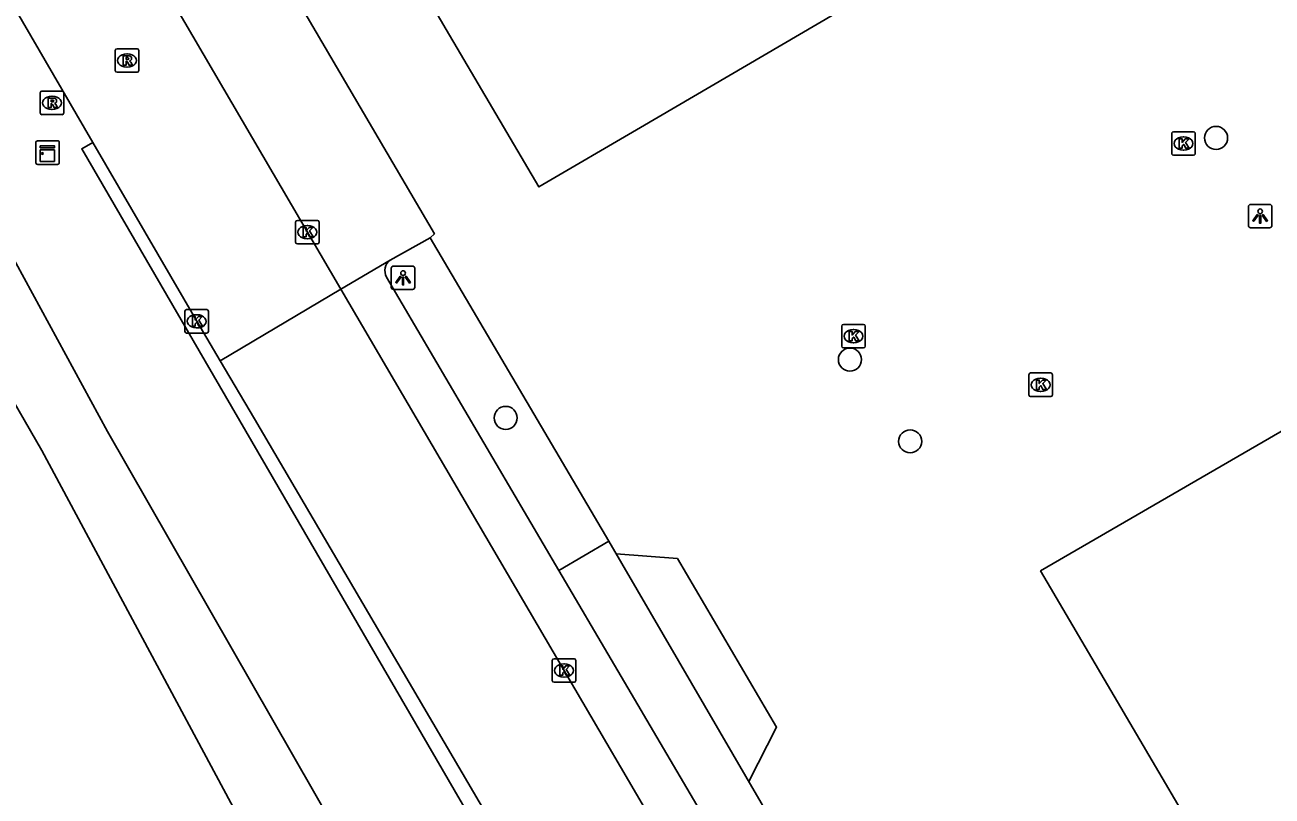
# Model space of a CAD drawing. Extents: x 157692 to 159670, y 381454 to 383289.
# Drawn here: x 159234.1 to 159287, y 382508.3 to 382541 of the extents above; entities that cross this region are included whole.
import ezdxf

# ---------------------------------------------------------------- set-up
doc = ezdxf.new("R2010")
doc.units = 0
for name, color, linetype in [('IMGEO_Boom', 7, 'Continuous'), ('IMGEO_Groenvoorziening', 7, 'Continuous'), ('IMGEO_Haag', 7, 'Continuous'), ('IMGEO_Hek', 7, 'Continuous'), ('IMGEO_Kast', 7, 'Continuous'), ('IMGEO_Kolk', 7, 'Continuous'), ('IMGEO_Lichtpunt', 7, 'Continuous'), ('IMGEO_Pand', 7, 'Continuous'), ('IMGEO_Parkeervlak_open', 7, 'Continuous'), ('IMGEO_Rijbaan_lokaal_open', 7, 'Continuous'), ('IMGEO_Rioolput', 7, 'Continuous'), ('IMGEO_Voetpad_open', 7, 'Continuous'), ('IMGEO_Waterloop', 7, 'Continuous')]:
    doc.layers.add(name, color=color, linetype=linetype)

msp = doc.modelspace()

# ---------------------------------------------------------------- linework, layer by layer
at = {"layer": 'IMGEO_Boom'}
for centre in [(159284.65, 382536.208), (159269.111, 382526.793), (159254.503, 382524.318), (159271.668, 382523.32)]:
    msp.add_circle(centre, 0.489, dxfattribs=at)
at = {"layer": 'IMGEO_Groenvoorziening'}
msp.add_lwpolyline([(159266.194, 382475.019), (159264.039, 382479.157), (159262.089, 382483.395), (159251.6, 382500), (159248.714, 382504.569), (159247.238, 382506.905), (159237.61, 382523.742), (159233.355, 382531.551), (159228.56, 382540.514), (159225.145, 382548.205), (159221.804, 382554.914), (159214.006, 382569.299), (159209.416, 382577.567)], dxfattribs=at)
at = {"layer": 'IMGEO_Haag'}
msp.add_lwpolyline([(159236.976, 382536.019), (159236.511, 382535.748), (159253.181, 382507.036), (159257.268, 382499.896), (159262.086, 382491.934), (159275.001, 382470.011), (159275.419, 382469.193), (159275.868, 382469.49)], dxfattribs=at)
at = {"layer": 'IMGEO_Hek'}
msp.add_lwpolyline([(159264.815, 382508.871), (159266.001, 382511.182), (159261.787, 382518.344), (159259.19, 382518.544)], dxfattribs=at)
at = {"layer": 'IMGEO_Kast'}
for p, q in [((159234.56, 382535.159), (159234.56, 382536)), ((159234.56, 382536), (159234.56, 382535.159)), ((159234.635, 382536.084), (159235.476, 382536.084)), ((159235.476, 382536.084), (159234.635, 382536.084)), ((159235.56, 382536.009), (159235.56, 382535.168)), ((159235.56, 382535.168), (159235.56, 382536.009)), ((159235.485, 382535.084), (159234.644, 382535.084)), ((159234.644, 382535.084), (159235.485, 382535.084))]:
    msp.add_line(p, q, dxfattribs=at)
for points in [[(159234.755, 382535.874), (159235.355, 382535.874), (159235.355, 382535.789), (159234.755, 382535.789), (159234.755, 382535.874)], [(159234.755, 382535.699), (159235.355, 382535.699), (159235.355, 382535.21), (159234.755, 382535.21), (159234.755, 382535.699)]]:
    msp.add_lwpolyline(points, dxfattribs=at)
msp.add_circle((159234.839, 382535.548), 0.0377, dxfattribs=at)
for centre, start, end in [((159234.638, 382536.006), 92.4484, 184.2845), ((159234.638, 382536.006), 92.4484, 184.2845), ((159235.482, 382536.006), 2.4484, 94.2845), ((159235.482, 382536.006), 2.4484, 94.2845), ((159234.638, 382535.162), 182.4484, 274.2845), ((159234.638, 382535.162), 182.4484, 274.2845), ((159235.482, 382535.162), 272.4484, 4.2845), ((159235.482, 382535.162), 272.4484, 4.2845)]:
    msp.add_arc(centre, 0.0779, start, end, dxfattribs=at)
at = {"layer": 'IMGEO_Kolk'}
for p, q in [((159282.841, 382536.47), (159283.693, 382536.47)), ((159282.766, 382535.544), (159282.766, 382536.396)), ((159283.254, 382536.25), (159283.279, 382536.25)), ((159283.767, 382536.396), (159283.767, 382535.544)), ((159283.693, 382535.47), (159282.841, 382535.47)), ((159283.277, 382535.69), (159283.252, 382535.69)), ((159245.587, 382531.781), (159245.587, 382532.633)), ((159245.662, 382532.707), (159246.514, 382532.707)), ((159246.075, 382532.487), (159246.1, 382532.487)), ((159246.588, 382532.633), (159246.588, 382531.781)), ((159246.514, 382531.707), (159245.662, 382531.707)), ((159246.098, 382531.927), (159246.073, 382531.927)), ((159240.888, 382527.993), (159240.888, 382528.845)), ((159240.963, 382528.919), (159241.815, 382528.919)), ((159241.376, 382528.699), (159241.401, 382528.699)), ((159241.889, 382528.845), (159241.889, 382527.993)), ((159241.399, 382528.139), (159241.374, 382528.139)), ((159268.762, 382527.361), (159268.762, 382528.213)), ((159268.837, 382528.287), (159269.689, 382528.287)), ((159269.25, 382528.067), (159269.275, 382528.067)), ((159269.763, 382528.213), (159269.763, 382527.361)), ((159241.815, 382527.919), (159240.963, 382527.919)), ((159269.273, 382527.507), (159269.248, 382527.507)), ((159269.689, 382527.287), (159268.837, 382527.287)), ((159276.704, 382525.298), (159276.704, 382526.15)), ((159276.779, 382526.224), (159277.631, 382526.224)), ((159277.192, 382526.004), (159277.217, 382526.004)), ((159277.705, 382526.15), (159277.705, 382525.298)), ((159277.215, 382525.444), (159277.19, 382525.444)), ((159277.631, 382525.224), (159276.779, 382525.224)), ((159256.479, 382513.161), (159256.479, 382514.013)), ((159256.554, 382514.087), (159257.406, 382514.087)), ((159256.967, 382513.867), (159256.992, 382513.867)), ((159257.48, 382514.013), (159257.48, 382513.161)), ((159256.99, 382513.307), (159256.965, 382513.307)), ((159257.406, 382513.087), (159256.554, 382513.087))]:
    msp.add_line(p, q, dxfattribs=at)
for points in [[(159282.841, 382536.47), (159283.693, 382536.47)], [(159282.766, 382535.544), (159282.766, 382536.396)], [(159283.087, 382536.17), (159283.21, 382536.17), (159283.21, 382536.019), (159283.34, 382536.17), (159283.504, 382536.17), (159283.358, 382536.019), (159283.511, 382535.77), (159283.359, 382535.77), (159283.274, 382535.934), (159283.21, 382535.867), (159283.21, 382535.77), (159283.087, 382535.77), (159283.087, 382536.17)], [(159283.767, 382536.396), (159283.767, 382535.544)], [(159283.693, 382535.47), (159282.841, 382535.47)], [(159245.587, 382531.781), (159245.587, 382532.633)], [(159245.662, 382532.707), (159246.514, 382532.707)], [(159245.908, 382532.407), (159246.031, 382532.407), (159246.031, 382532.256), (159246.161, 382532.407), (159246.325, 382532.407), (159246.179, 382532.256), (159246.332, 382532.007), (159246.18, 382532.007), (159246.095, 382532.171), (159246.031, 382532.104), (159246.031, 382532.007), (159245.908, 382532.007), (159245.908, 382532.407)], [(159246.588, 382532.633), (159246.588, 382531.781)], [(159246.514, 382531.707), (159245.662, 382531.707)], [(159240.888, 382527.993), (159240.888, 382528.845)], [(159240.963, 382528.919), (159241.815, 382528.919)], [(159241.209, 382528.619), (159241.332, 382528.619), (159241.332, 382528.468), (159241.462, 382528.619), (159241.626, 382528.619), (159241.48, 382528.468), (159241.633, 382528.219), (159241.481, 382528.219), (159241.396, 382528.383), (159241.332, 382528.316), (159241.332, 382528.219), (159241.209, 382528.219), (159241.209, 382528.619)], [(159241.889, 382528.845), (159241.889, 382527.993)], [(159268.762, 382527.361), (159268.762, 382528.213)], [(159268.837, 382528.287), (159269.689, 382528.287)], [(159269.083, 382527.987), (159269.206, 382527.987), (159269.206, 382527.836), (159269.336, 382527.987), (159269.5, 382527.987), (159269.354, 382527.836), (159269.507, 382527.587), (159269.355, 382527.587), (159269.27, 382527.751), (159269.206, 382527.684), (159269.206, 382527.587), (159269.083, 382527.587), (159269.083, 382527.987)], [(159269.763, 382528.213), (159269.763, 382527.361)], [(159241.815, 382527.919), (159240.963, 382527.919)], [(159269.689, 382527.287), (159268.837, 382527.287)], [(159276.704, 382525.298), (159276.704, 382526.15)], [(159276.779, 382526.224), (159277.631, 382526.224)], [(159277.025, 382525.924), (159277.148, 382525.924), (159277.148, 382525.773), (159277.278, 382525.924), (159277.442, 382525.924), (159277.296, 382525.773), (159277.449, 382525.524), (159277.297, 382525.524), (159277.212, 382525.688), (159277.148, 382525.621), (159277.148, 382525.524), (159277.025, 382525.524), (159277.025, 382525.924)], [(159277.705, 382526.15), (159277.705, 382525.298)], [(159277.631, 382525.224), (159276.779, 382525.224)], [(159256.479, 382513.161), (159256.479, 382514.013)], [(159256.554, 382514.087), (159257.406, 382514.087)], [(159256.8, 382513.787), (159256.923, 382513.787), (159256.923, 382513.636), (159257.053, 382513.787), (159257.217, 382513.787), (159257.071, 382513.636), (159257.224, 382513.387), (159257.072, 382513.387), (159256.987, 382513.551), (159256.923, 382513.484), (159256.923, 382513.387), (159256.8, 382513.387), (159256.8, 382513.787)], [(159257.48, 382514.013), (159257.48, 382513.161)], [(159257.406, 382513.087), (159256.554, 382513.087)]]:
    msp.add_lwpolyline(points, dxfattribs=at)
for centre, start, end in [((159282.843, 382536.394), 91.552, 178.448), ((159282.843, 382536.394), 91.552, 178.448), ((159283.691, 382536.394), 1.552, 88.448), ((159283.691, 382536.394), 1.552, 88.448), ((159282.843, 382535.546), 181.552, 268.448), ((159282.843, 382535.546), 181.552, 268.448), ((159283.691, 382535.546), 271.552, 358.448), ((159283.691, 382535.546), 271.552, 358.448), ((159245.664, 382532.631), 91.552, 178.448), ((159245.664, 382532.631), 91.552, 178.448), ((159246.512, 382532.631), 1.552, 88.448), ((159246.512, 382532.631), 1.552, 88.448), ((159245.664, 382531.783), 181.552, 268.448), ((159245.664, 382531.783), 181.552, 268.448), ((159246.512, 382531.783), 271.552, 358.448), ((159246.512, 382531.783), 271.552, 358.448), ((159240.965, 382528.843), 91.552, 178.448), ((159240.965, 382528.843), 91.552, 178.448), ((159241.813, 382528.843), 1.552, 88.448), ((159241.813, 382528.843), 1.552, 88.448), ((159240.965, 382527.995), 181.552, 268.448), ((159240.965, 382527.995), 181.552, 268.448), ((159241.813, 382527.995), 271.552, 358.448), ((159241.813, 382527.995), 271.552, 358.448), ((159268.839, 382528.211), 91.552, 178.448), ((159268.839, 382528.211), 91.552, 178.448), ((159269.687, 382528.211), 1.552, 88.448), ((159269.687, 382528.211), 1.552, 88.448), ((159268.839, 382527.363), 181.552, 268.448), ((159268.839, 382527.363), 181.552, 268.448), ((159269.687, 382527.363), 271.552, 358.448), ((159269.687, 382527.363), 271.552, 358.448), ((159276.781, 382526.148), 91.552, 178.448), ((159276.781, 382526.148), 91.552, 178.448), ((159277.629, 382526.148), 1.552, 88.448), ((159277.629, 382526.148), 1.552, 88.448), ((159276.781, 382525.3), 181.552, 268.448), ((159276.781, 382525.3), 181.552, 268.448), ((159277.629, 382525.3), 271.552, 358.448), ((159277.629, 382525.3), 271.552, 358.448), ((159256.556, 382514.011), 91.552, 178.448), ((159256.556, 382514.011), 91.552, 178.448), ((159257.404, 382514.011), 1.552, 88.448), ((159257.404, 382514.011), 1.552, 88.448), ((159256.556, 382513.163), 181.552, 268.448), ((159256.556, 382513.163), 181.552, 268.448), ((159257.404, 382513.163), 271.552, 358.448), ((159257.404, 382513.163), 271.552, 358.448)]:
    msp.add_arc(centre, 0.0765, start, end, dxfattribs=at)
for centre, major_axis, ratio, start_param, end_param in [((159283.253, 382535.97), (-0.387, 0.002), 0.722429, 4.712389, 7.853982), ((159283.278, 382535.97), (-0.39, 0.002), 0.717154, 1.570796, 4.712389), ((159246.074, 382532.207), (-0.387, 0.002), 0.722429, 4.712389, 7.853982), ((159246.099, 382532.207), (-0.39, 0.002), 0.717154, 1.570796, 4.712389), ((159241.375, 382528.419), (-0.387, 0.002), 0.722429, 4.712389, 7.853982), ((159241.4, 382528.419), (-0.39, 0.002), 0.717154, 1.570796, 4.712389), ((159269.249, 382527.787), (-0.387, 0.002), 0.722429, 4.712389, 7.853982), ((159269.274, 382527.787), (-0.39, 0.002), 0.717154, 1.570796, 4.712389), ((159277.191, 382525.724), (-0.387, 0.002), 0.722429, 4.712389, 7.853982), ((159277.216, 382525.724), (-0.39, 0.002), 0.717154, 1.570796, 4.712389), ((159256.966, 382513.587), (-0.387, 0.002), 0.722429, 4.712389, 7.853982), ((159256.991, 382513.587), (-0.39, 0.002), 0.717154, 1.570796, 4.712389)]:
    msp.add_ellipse(centre, major_axis=major_axis, ratio=ratio, start_param=start_param, end_param=end_param, dxfattribs=at)
at = {"layer": 'IMGEO_Lichtpunt'}
for p, q in [((159286.021, 382533.292), (159286.021, 382532.485)), ((159286.021, 382533.292), (159286.021, 382532.485)), ((159286.923, 382533.387), (159286.115, 382533.387)), ((159286.923, 382533.387), (159286.115, 382533.387)), ((159287.017, 382532.485), (159287.017, 382533.292)), ((159287.017, 382532.485), (159287.017, 382533.292)), ((159286.115, 382532.391), (159286.923, 382532.391)), ((159286.115, 382532.391), (159286.923, 382532.391)), ((159249.65, 382530.672), (159249.65, 382529.865)), ((159249.65, 382530.672), (159249.65, 382529.865)), ((159250.552, 382530.767), (159249.744, 382530.767)), ((159250.552, 382530.767), (159249.744, 382530.767)), ((159250.646, 382529.865), (159250.646, 382530.672)), ((159250.646, 382529.865), (159250.646, 382530.672)), ((159249.744, 382529.771), (159250.552, 382529.771)), ((159249.744, 382529.771), (159250.552, 382529.771))]:
    msp.add_line(p, q, dxfattribs=at)
for points in [[(159286.395, 382532.956), (159286.434, 382532.928), (159286.246, 382532.666), (159286.208, 382532.693), (159286.395, 382532.956)], [(159286.497, 382532.908), (159286.544, 382532.908), (159286.544, 382532.586), (159286.497, 382532.586), (159286.497, 382532.908)], [(159286.607, 382532.928), (159286.645, 382532.955), (159286.832, 382532.693), (159286.793, 382532.665), (159286.607, 382532.928)], [(159250.024, 382530.336), (159250.063, 382530.308), (159249.875, 382530.046), (159249.837, 382530.073), (159250.024, 382530.336)], [(159250.126, 382530.288), (159250.173, 382530.288), (159250.173, 382529.966), (159250.126, 382529.966), (159250.126, 382530.288)], [(159250.236, 382530.308), (159250.274, 382530.335), (159250.461, 382530.073), (159250.422, 382530.045), (159250.236, 382530.308)]]:
    msp.add_lwpolyline(points, dxfattribs=at)
for centre in [(159286.52, 382533.09), (159250.149, 382530.47)]:
    msp.add_circle(centre, 0.0994, dxfattribs=at)
for centre, start, end in [((159286.115, 382533.292), 90, 180), ((159286.115, 382533.292), 90, 180), ((159286.923, 382533.292), 0, 90), ((159286.923, 382533.292), 0, 90), ((159286.115, 382532.485), 180, 270), ((159286.115, 382532.485), 180, 270), ((159286.923, 382532.485), 270, 0), ((159286.923, 382532.485), 270, 360), ((159249.744, 382530.672), 90, 180), ((159249.744, 382530.672), 90, 180), ((159250.552, 382530.672), 0, 90), ((159250.552, 382530.672), 0, 90), ((159249.744, 382529.865), 180, 270), ((159249.744, 382529.865), 180, 270), ((159250.552, 382529.865), 270, 0), ((159250.552, 382529.865), 270, 360)]:
    msp.add_arc(centre, 0.0946, start, end, dxfattribs=at)
at = {"layer": 'IMGEO_Pand'}
for points in [[(159274.695, 382561.439), (159281.697, 382549.465), (159281.8, 382549.289), (159260.229, 382536.656), (159255.914, 382534.129), (159251.978, 382540.808), (159248.824, 382546.202)], [(159287.032, 382480.967), (159279.425, 382493.984), (159288.184, 382499.103), (159277.202, 382517.817), (159319.978, 382542.64), (159319.876, 382542.812), (159329.194, 382548.272), (159329.209, 382548.245), (159337.822, 382553.328), (159348.694, 382559.698)]]:
    msp.add_lwpolyline(points, dxfattribs=at)
at = {"layer": 'IMGEO_Parkeervlak_open'}
for points in [[(159195.866, 382627.309), (159210.149, 382602.825), (159229.32, 382569.997), (159235.895, 382558.738), (159251.481, 382532.13), (159251.304, 382531.966)], [(159249.605, 382531.021), (159247.507, 382529.779)]]:
    msp.add_lwpolyline(points, dxfattribs=at)
at = {"layer": 'IMGEO_Rijbaan_lokaal_open'}
for points in [[(159247.507, 382529.779), (159225.447, 382567.53), (159191.693, 382625.238)], [(159236.976, 382536.019), (159227.058, 382553.099), (159220.444, 382564.344), (159215.162, 382573.326), (159211.887, 382578.929)], [(159242.382, 382526.745), (159241.39, 382528.419), (159236.976, 382536.019)], [(159247.507, 382529.779), (159242.382, 382526.745)], [(159247.507, 382529.779), (159352.344, 382350.577)], [(159275.868, 382469.49), (159259.791, 382497.045), (159258.061, 382500), (159253.755, 382507.353), (159243.845, 382524.276), (159242.382, 382526.745)]]:
    msp.add_lwpolyline(points, dxfattribs=at)
at = {"layer": 'IMGEO_Rioolput'}
for p, q in [((159237.934, 382539.072), (159237.934, 382539.924)), ((159238.009, 382539.998), (159238.861, 382539.998)), ((159238.422, 382539.778), (159238.447, 382539.778)), ((159238.935, 382539.924), (159238.935, 382539.072)), ((159238.445, 382539.218), (159238.42, 382539.218)), ((159238.861, 382538.998), (159238.009, 382538.998)), ((159234.75, 382537.27), (159234.75, 382538.122)), ((159234.825, 382538.196), (159235.677, 382538.196)), ((159235.751, 382538.122), (159235.751, 382537.27)), ((159235.238, 382537.976), (159235.263, 382537.976)), ((159235.677, 382537.196), (159234.825, 382537.196)), ((159235.261, 382537.416), (159235.236, 382537.416))]:
    msp.add_line(p, q, dxfattribs=at)
for points in [[(159237.934, 382539.072), (159237.934, 382539.924)], [(159238.009, 382539.998), (159238.861, 382539.998)], [(159238.523, 382539.696), (159238.271, 382539.698), (159238.271, 382539.298)], [(159238.449, 382539.617), (159238.395, 382539.617), (159238.395, 382539.536)], [(159238.935, 382539.924), (159238.935, 382539.072)], [(159238.271, 382539.298), (159238.395, 382539.298), (159238.395, 382539.46), (159238.406, 382539.46)], [(159238.395, 382539.536), (159238.447, 382539.536)], [(159238.453, 382539.431), (159238.524, 382539.298), (159238.664, 382539.298), (159238.599, 382539.424)], [(159238.861, 382538.998), (159238.009, 382538.998)], [(159234.75, 382537.27), (159234.75, 382538.122)], [(159234.825, 382538.196), (159235.677, 382538.196)], [(159235.751, 382538.122), (159235.751, 382537.27)], [(159235.339, 382537.894), (159235.087, 382537.896), (159235.087, 382537.496)], [(159235.087, 382537.496), (159235.211, 382537.496), (159235.211, 382537.658), (159235.222, 382537.658)], [(159235.265, 382537.815), (159235.211, 382537.815), (159235.211, 382537.734)], [(159235.211, 382537.734), (159235.263, 382537.734)], [(159235.269, 382537.629), (159235.34, 382537.496), (159235.48, 382537.496), (159235.415, 382537.622)], [(159235.677, 382537.196), (159234.825, 382537.196)]]:
    msp.add_lwpolyline(points, dxfattribs=at)
for centre, radius, start, end in [((159238.011, 382539.922), 0.0765, 91.552, 178.448), ((159238.011, 382539.922), 0.0765, 91.552, 178.448), ((159238.455, 382539.521), 0.0964, 77.0061, 93.1865), ((159238.469, 382539.578), 0.0378, 276.6634, 79.6772), ((159238.522, 382539.586), 0.109, 350.3612, 89.416), ((159238.859, 382539.922), 0.0765, 1.552, 88.448), ((159238.859, 382539.922), 0.0765, 1.552, 88.448), ((159238.011, 382539.074), 0.0765, 181.552, 268.448), ((159238.011, 382539.074), 0.0765, 181.552, 268.448), ((159238.405, 382539.407), 0.0533, 26.0293, 88.6989), ((159238.431, 382539.725), 0.19, 274.7715, 282.9687), ((159238.52, 382539.586), 0.112, 277.5842, 350.9817), ((159238.504, 382539.371), 0.108, 29.5134, 73.7905), ((159238.859, 382539.074), 0.0765, 271.552, 358.448), ((159238.859, 382539.074), 0.0765, 271.552, 358.448), ((159234.827, 382538.12), 0.0765, 91.552, 178.448), ((159234.827, 382538.12), 0.0765, 91.552, 178.448), ((159235.675, 382538.12), 0.0765, 1.552, 88.448), ((159235.675, 382538.12), 0.0765, 1.552, 88.448), ((159235.221, 382537.605), 0.0533, 26.0293, 88.6989), ((159235.247, 382537.923), 0.19, 274.7715, 282.9687), ((159235.271, 382537.719), 0.0964, 77.0061, 93.1865), ((159235.285, 382537.776), 0.0378, 276.6634, 79.6772), ((159235.338, 382537.784), 0.109, 350.3612, 89.416), ((159235.336, 382537.784), 0.112, 277.5842, 350.9817), ((159235.32, 382537.569), 0.108, 29.5134, 73.7905), ((159234.827, 382537.272), 0.0765, 181.552, 268.448), ((159234.827, 382537.272), 0.0765, 181.552, 268.448), ((159235.675, 382537.272), 0.0765, 271.552, 358.448), ((159235.675, 382537.272), 0.0765, 271.552, 358.448)]:
    msp.add_arc(centre, radius, start, end, dxfattribs=at)
for centre, major_axis, ratio, start_param, end_param in [((159238.421, 382539.498), (-0.387, 0.002), 0.722429, 4.712389, 7.853982), ((159238.446, 382539.498), (-0.39, 0.002), 0.717154, 1.570796, 4.712389), ((159235.237, 382537.696), (-0.387, 0.002), 0.722429, 4.712389, 7.853982), ((159235.262, 382537.696), (-0.39, 0.002), 0.717154, 1.570796, 4.712389)]:
    msp.add_ellipse(centre, major_axis=major_axis, ratio=ratio, start_param=start_param, end_param=end_param, dxfattribs=at)
at = {"layer": 'IMGEO_Voetpad_open'}
for points in [[(159249.605, 382531.021), (159251.304, 382531.966)], [(159251.304, 382531.966), (159258.878, 382519.081)], [(159256.758, 382517.831), (159249.451, 382530.299)], [(159256.758, 382517.831), (159258.878, 382519.081)], [(159258.878, 382519.081), (159265.892, 382507.019)], [(159263.838, 382505.78), (159256.758, 382517.831)]]:
    msp.add_lwpolyline(points, dxfattribs=at)
msp.add_arc((159249.927, 382530.575), 0.55, 125.822, 210.0969, dxfattribs=at)
at = {"layer": 'IMGEO_Waterloop'}
msp.add_lwpolyline([(159247.115, 382500), (159234.824, 382522.926), (159219.402, 382549.703), (159205.546, 382575.435)], dxfattribs=at)

doc.saveas('drawing.dxf')
